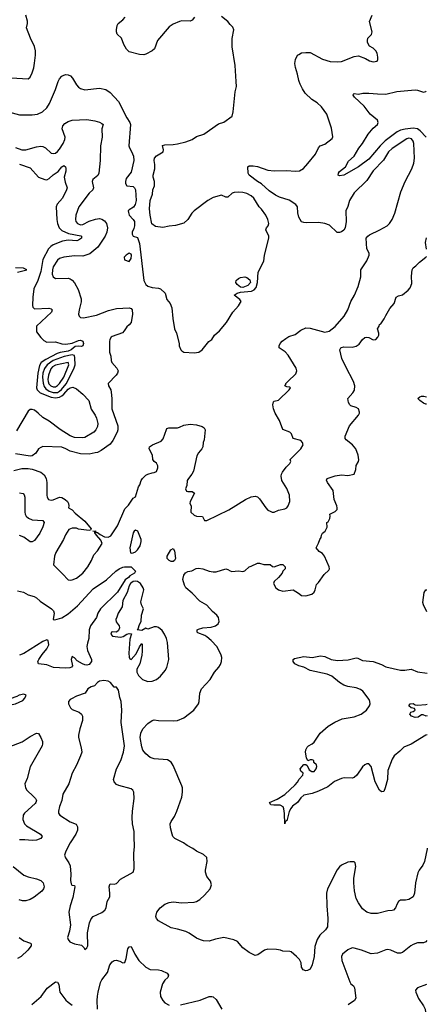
# Model space of a CAD drawing. Header units: inches. Extents: x 1173000 to 1307049, y 522583 to 678455.
# Tile 345 of 617: x 1302230 to 1306105, y 541235 to 550587. Entities that reach past the tile are written whole.
import ezdxf

# ---------------------------------------------------------------- set-up
doc = ezdxf.new("R2010")
doc.units = ezdxf.units.IN
doc.header["$MEASUREMENT"] = 0
doc.layers.add('B3504', color=7, linetype='Continuous')
doc.layers.add('B3505', color=7, linetype='Continuous')

msp = doc.modelspace()

# ---------------------------------------------------------------- linework, layer by layer
at = {"layer": 'B3504', "color": 5}
for points, elevation in [([(1301848.9, 550000), (1301849.5, 549910), (1301870, 549837.6), (1301901.6, 549810), (1301950, 549782.3), (1301990, 549766.3), (1302070.3, 549750.3), (1302160.4, 549700.4), (1302230, 549684.1), (1302350, 549682), (1302399.3, 549690), (1302448, 549712), (1302489.7, 549750), (1302512.6, 549790), (1302570, 549924), (1302592.2, 549990), (1302597.5, 550000)], 960), ([(1302174.1, 546305.9), (1302250, 546324.2), (1302310, 546324.2), (1302350, 546318.9), (1302430, 546289), (1302463.1, 546263.1), (1302482.4, 546230), (1302488.2, 546190), (1302489, 546069), (1302492.2, 546050), (1302505.5, 546030), (1302530, 546023.6), (1302550, 546026.9), (1302610, 546051.1), (1302630, 546049.2), (1302662.3, 546030), (1302685.3, 546010), (1302693.7, 545990), (1302698.8, 545970), (1302694, 545950), (1302730, 545930.7), (1302758.6, 545898.6), (1302850, 545823.8), (1302911.3, 545750), (1302902, 545738), (1302890, 545735.3), (1302790, 545748), (1302770, 545758), (1302730, 545758), (1302696, 545744), (1302664.9, 545695.1), (1302646.8, 545650), (1302574.2, 545525.8), (1302560.5, 545490), (1302550.8, 545410), (1302651.6, 545311.6), (1302678, 545278), (1302690, 545267.7), (1302710, 545263), (1302730, 545266), (1302770, 545281.6), (1302830, 545328.9), (1302879.3, 545390), (1302914.5, 545450), (1302936, 545504), (1302970, 545541), (1303013.2, 545610), (1303003.1, 545643.1), (1302959, 545690), (1302946, 545714), (1302946, 545726), (1302926, 545730), (1302950, 545730.4), (1302952.7, 545712.7), (1302962, 545718), (1302970, 545716.3), (1302996.1, 545696.1), (1303035.3, 545675.3), (1303070, 545671.7), (1303096, 545684), (1303161.7, 545778.3), (1303230, 545941), (1303264.5, 545975.5), (1303310, 546042), (1303330, 546054), (1303359, 546150), (1303373.2, 546170), (1303386, 546210), (1303399.3, 546230), (1303430, 546261), (1303449.3, 546270.7), (1303490, 546283), (1303510, 546284.4), (1303530, 546295.5), (1303544, 546330), (1303543.5, 546350), (1303530, 546375.1), (1303509.2, 546390), (1303496, 546410), (1303493.2, 546450), (1303461.2, 546510), (1303465.2, 546530), (1303494, 546550), (1303576.6, 546583.4), (1303593.6, 546606.4), (1303624.9, 546695.1), (1303630, 546702.4), (1303649, 546710), (1303730, 546710.4), (1303750, 546715.8), (1303790, 546736.5), (1303850, 546744.4), (1303910, 546738.3), (1303963.4, 546723.4), (1303982.4, 546710), (1303992, 546692), (1303984.4, 546595.6), (1303974.8, 546570), (1303970.5, 546529.5), (1303962.8, 546510), (1303930, 546473.2), (1303915.6, 546444.4), (1303881.8, 546298.2), (1303866.9, 546270), (1303833.4, 546230), (1303822.6, 546210), (1303818, 546162), (1303807.4, 546130), (1303816, 546110), (1303830, 546104.4), (1303870, 546104.9), (1303893, 546090), (1303850.4, 546010), (1303848.2, 545990), (1303859.1, 545970), (1303857.3, 545910), (1303890, 545881), (1303910.6, 545870.6), (1303966.8, 545866.8), (1303986, 545830), (1304010, 545828.4), (1304219.6, 545930), (1304375.6, 546030), (1304430, 546053.2), (1304470, 546060.3), (1304490, 546054.6), (1304510, 546035.3), (1304568.7, 545948.7), (1304590, 545928.9), (1304610, 545917.6), (1304630, 545910.5), (1304650, 545910.6), (1304691.1, 545928.9), (1304750, 545941.3), (1304770, 545950.6), (1304783.6, 545970), (1304797.6, 546010), (1304796.3, 546070), (1304770, 546135.1), (1304723, 546210), (1304715.8, 546250), (1304719.7, 546270), (1304728.4, 546290), (1304762.6, 546337.4), (1304799.3, 546370), (1304808, 546390), (1304802, 546410), (1304902.9, 546510), (1304925.2, 546550), (1304919, 546570), (1304902, 546590), (1304829.7, 546609.7), (1304812.5, 546652.5), (1304799.3, 546670), (1304730, 546694.5), (1304700, 546780), (1304659.6, 546850), (1304642.8, 546890), (1304635.8, 546930), (1304642.5, 546957.5), (1304650, 546963.8), (1304690, 546974), (1304791.8, 547070), (1304804, 547090), (1304797, 547097), (1304770, 547100.9), (1304749.5, 547110), (1304758.8, 547121.2), (1304759.7, 547130), (1304778, 547150), (1304856, 547224), (1304864.9, 547250), (1304857.8, 547277.8), (1304781.7, 547401.7), (1304753, 547433), (1304696.2, 547470), (1304695.9, 547490), (1304706, 547510), (1304726.7, 547533.3), (1304761.3, 547558.7), (1304790, 547576.2), (1304850, 547595.2), (1304903.5, 547636.5), (1304950, 547659.4), (1304990, 547657.3), (1305130, 547620.1), (1305172.5, 547627.5), (1305230, 547672.4), (1305314, 547770), (1305347.8, 547830), (1305376.9, 547910), (1305411.6, 547970), (1305446.1, 548053.9), (1305474.2, 548145.8), (1305474, 548210), (1305530, 548296), (1305553, 548350), (1305551.6, 548370), (1305529.4, 548410), (1305525.1, 548510), (1305538, 548530), (1305556.8, 548543.2), (1305654.5, 548590), (1305722, 548630), (1305745.1, 548650), (1305771.5, 548690), (1305794.7, 548750), (1305852.1, 548950), (1305893.1, 549050), (1305957.7, 549170), (1305977.6, 549222.4), (1305984.5, 549270), (1305976.1, 549410), (1305970, 549433), (1305954.5, 549454.5), (1305930, 549460.6), (1305910, 549456.1), (1305770, 549363.5), (1305735.8, 549330), (1305687.8, 549252.2), (1305591.4, 549150), (1305530, 549059.7), (1305410, 548941.7), (1305363.8, 548870), (1305349.1, 548810.9), (1305328.8, 548770), (1305333.7, 548670), (1305322.4, 548610), (1305310, 548587), (1305290, 548572), (1305270, 548565.1), (1305246.9, 548566.9), (1305173.7, 548633.7), (1305131.8, 548651.8), (1305070, 548659.7), (1304956.6, 548656.6), (1304930, 548659.5), (1304907.9, 548667.9), (1304884.5, 548710), (1304873.4, 548753.4), (1304869.6, 548810), (1304854, 548830), (1304791.1, 548871.1), (1304700.5, 548900.5), (1304661, 548921), (1304602.2, 548962.2), (1304530, 549028.6), (1304490, 549050.8), (1304411.6, 549110), (1304402, 549130), (1304399, 549190), (1304410, 549198.8), (1304450, 549198.7), (1304490, 549191.3), (1304590, 549158.8), (1304650, 549151), (1304770, 549153.4), (1304850, 549146.8), (1304890, 549152.4), (1304927.4, 549172.6), (1304970, 549219.5), (1305041.1, 549310), (1305070, 549371), (1305085.2, 549390), (1305130, 549403.8), (1305201.2, 549458.8), (1305207.2, 549472.8), (1305194.7, 549554.7), (1305149.7, 549690), (1305099.8, 549759.8), (1305056.3, 549796.3), (1305007.8, 549827.8), (1304945.1, 549890), (1304917, 549930), (1304894.8, 549974.8), (1304886.1, 550000)], 940), ([(1302750.3, 550000), (1302770, 549968.2), (1302790, 549946.4), (1302810, 549934), (1302850, 549921.3), (1302990, 549934.9), (1303050, 549923.8), (1303090, 549896.4), (1303168.5, 549808.5), (1303250, 549653), (1303278.3, 549610), (1303284, 549590), (1303268.2, 549390), (1303273, 549370), (1303294.4, 549334.4), (1303311.7, 549291.7), (1303314.9, 549250), (1303290, 549138), (1303242.7, 549077.3), (1303235.8, 549050), (1303236.9, 549030), (1303250, 549008), (1303310, 549001.7), (1303322.6, 548990), (1303330.3, 548970), (1303337, 548870), (1303328.9, 548831.1), (1303313.1, 548806.9), (1303270, 548782), (1303262.6, 548770), (1303263.6, 548756.4), (1303272.2, 548730), (1303310.3, 548690.3), (1303320.4, 548670), (1303321.6, 548630), (1303315.9, 548604.1), (1303298.8, 548570), (1303301, 548550), (1303310, 548532), (1303350, 548518), (1303370, 548462), (1303410.1, 548110), (1303428.9, 548070), (1303450, 548056.4), (1303490, 548044), (1303550, 548037.7), (1303570, 548030.2), (1303612.4, 547990), (1303627.7, 547930), (1303661, 547890), (1303678, 547850), (1303686.8, 547750), (1303702.8, 547650), (1303721, 547610), (1303746, 547510), (1303746, 547490), (1303761, 547450), (1303770, 547441), (1303790, 547429.1), (1303890, 547423.6), (1303934, 547430), (1303964, 547450), (1304029.3, 547530.7), (1304055.3, 547550), (1304082, 547590), (1304129, 547630), (1304195.3, 547710), (1304255.3, 547810), (1304308.7, 547870), (1304330, 547902), (1304334, 547910), (1304322, 547930), (1304269.3, 547970.7), (1304298, 547990), (1304330, 547997.1), (1304433.3, 548006.7), (1304460.2, 548019.8), (1304478.3, 548041.7), (1304492.1, 548090), (1304498, 548190), (1304550, 548292), (1304558.3, 548350), (1304599.7, 548510), (1304599.7, 548530), (1304571.2, 548590), (1304576.9, 548610), (1304591.5, 548630), (1304598.3, 548650), (1304589.8, 548689.8), (1304571.1, 548730), (1304530, 548787.3), (1304507.6, 548810), (1304455.6, 548890), (1304430, 548915.1), (1304390, 548936.9), (1304350, 548946.6), (1304310, 548949.6), (1304270, 548946), (1304250, 548938), (1304210, 548899.5), (1304190, 548899.5), (1304150, 548920.7), (1304070, 548897.6), (1304018.8, 548870), (1303887.3, 548770), (1303867.3, 548750), (1303830, 548689.2), (1303790, 548655.1), (1303710, 548631.5), (1303650, 548626), (1303590, 548612.8), (1303522.7, 548622.7), (1303487, 548647), (1303469.2, 548730), (1303462.7, 548790), (1303469.5, 548870.5), (1303492.1, 548927.9), (1303495.1, 548970), (1303512, 549010), (1303511.5, 549050), (1303500.7, 549090), (1303500.7, 549110), (1303516.2, 549170), (1303516.2, 549210), (1303509.5, 549250), (1303512, 549270), (1303530, 549293), (1303592.7, 549330), (1303596, 549350), (1303589.2, 549390.8), (1303610, 549398.8), (1303690, 549400.4), (1303730, 549406.4), (1303810, 549426.4), (1303869, 549450), (1303910, 549476.4), (1303979.2, 549500.8), (1304121.6, 549598.4), (1304170, 549614.8), (1304250, 549671.3), (1304260.5, 549710), (1304278.9, 549901.1), (1304291.9, 549951.9), (1304288.9, 550000)], 960), ([(1306094.4, 549469.9), (1306037.4, 549530), (1306010.6, 549550), (1305970, 549556.1), (1305893.7, 549546.3), (1305850, 549535.8), (1305818.3, 549521.7), (1305705.5, 549434.5), (1305656.4, 549390), (1305550, 549262.6), (1305450, 549187.7), (1305310, 549111.1), (1305270, 549102.9), (1305257.2, 549110), (1305259.7, 549130), (1305270, 549143.8), (1305328.4, 549190), (1305356.8, 549243.2), (1305408.3, 549291.7), (1305454.7, 549365.3), (1305490, 549411.4), (1305541.9, 549498.1), (1305590, 549555.5), (1305630.8, 549590), (1305636.4, 549610), (1305632.6, 549632.6), (1305560.7, 549690), (1305506, 549766), (1305414, 549850), (1305399, 549870), (1305402, 549878), (1305410, 549884.7), (1305450, 549880.7), (1305491.1, 549888.9), (1305550, 549890.2), (1305630, 549881.3), (1305710, 549880.1), (1305815.7, 549904.3), (1305990, 549918.8), (1306010, 549917.2), (1306070, 549898.4), (1306090, 549904.7), (1306093.8, 549909.1)], 920), ([(1302190, 549372.4), (1302250, 549351.3), (1302290, 549350.2), (1302390, 549379.6), (1302430, 549385.3), (1302450, 549383.7), (1302475.5, 549370), (1302530, 549319.5), (1302550, 549314.3), (1302570, 549320.2), (1302590, 549334.2), (1302610, 549357.8), (1302643.8, 549410), (1302660.5, 549450), (1302662.5, 549470), (1302634.3, 549550), (1302640.5, 549579.5), (1302658, 549602), (1302690, 549619.5), (1302730, 549631.8), (1302870, 549637.2), (1302945.3, 549625.3), (1302990, 549612.8), (1303010, 549601.6), (1303023, 549590), (1303010.4, 549549.6), (1303014.4, 549470), (1302999.8, 549390), (1302995.6, 549250), (1302984.2, 549130), (1302972.4, 549107.6), (1302926.3, 549070), (1302921.5, 549058.5), (1302918.5, 549050), (1302930.7, 548990), (1302924.9, 548970), (1302890, 548939.7), (1302791.1, 548810), (1302765, 548730), (1302760.6, 548690), (1302765, 548670), (1302779, 548650), (1302810, 548638.8), (1302830, 548642.7), (1302890, 548672.2), (1302950, 548692.6), (1302990, 548697.5), (1303011.7, 548691.7), (1303037, 548677), (1303055.6, 548650), (1303064.7, 548610), (1303060.2, 548570), (1303042.4, 548530), (1302972.6, 548427.4), (1302898.6, 548361.4), (1302830, 548339.8), (1302750, 548343.6), (1302649.5, 548329.5), (1302610, 548318.7), (1302590, 548303), (1302550, 548239.6), (1302542.2, 548210), (1302540.3, 548170), (1302550, 548142.8), (1302570, 548127.7), (1302690.4, 548130.4), (1302710, 548125.5), (1302730, 548113.4), (1302750, 548087.7), (1302785.2, 548025.2), (1302814.3, 547934.3), (1302814.3, 547905.7), (1302795.3, 547830), (1302790.5, 547790.5), (1302794.8, 547770), (1302810, 547757.3), (1302836.3, 547756.3), (1302961.3, 547778.7), (1303074.9, 547825.1), (1303150, 547843.5), (1303270, 547850.9), (1303290, 547842), (1303298.8, 547830), (1303303.9, 547790), (1303290, 547709.6), (1303272, 547688), (1303248.8, 547670), (1303223.7, 547630), (1303207.3, 547612.7), (1303110, 547577.4), (1303100.3, 547570), (1303087.2, 547550), (1303084.2, 547530), (1303082.8, 547430), (1303096.3, 547390), (1303099.3, 547350), (1303106, 547330), (1303155.3, 547275.3), (1303165.3, 547250), (1303161.1, 547230), (1303147, 547210), (1303070.5, 547130), (1303074.4, 547110), (1303097.1, 547070), (1303100.5, 547050), (1303106.7, 546990), (1303107.2, 546890), (1303162, 546730), (1303162, 546690), (1303156.3, 546670), (1303117.3, 546590), (1303090, 546555.3), (1303004, 546496), (1302970, 546477.2), (1302948, 546472), (1302890, 546461.3), (1302810, 546461.8), (1302710, 546488.8), (1302670, 546511.8), (1302630, 546526), (1302450, 546531.6), (1302430, 546524.5), (1302410.7, 546510), (1302385.5, 546470), (1302350, 546442.9), (1302330, 546440.7), (1302190, 546464.2)], 940), ([(1302230, 549214), (1302330, 549180.3), (1302410, 549090.5), (1302470, 549068), (1302490, 549066.4), (1302510, 549077.1), (1302550, 549112.4), (1302596.4, 549143.6), (1302630, 549187.7), (1302650, 549203), (1302664.9, 549190), (1302670, 549172), (1302670, 549148), (1302654, 549090), (1302662.5, 549042.5), (1302680.7, 548990), (1302675.5, 548970), (1302636.9, 548890), (1302586.7, 548833.3), (1302577.5, 548810), (1302582.7, 548690), (1302589.4, 548650), (1302605.2, 548610), (1302630, 548585), (1302694.5, 548554.5), (1302813.2, 548533.2), (1302819.1, 548530), (1302816.4, 548510), (1302790, 548491.1), (1302773.3, 548486.7), (1302690, 548493.9), (1302636.5, 548483.5), (1302550, 548449.2), (1302526.6, 548433.4), (1302505.2, 548410), (1302450.1, 548309.9), (1302430, 548193.7), (1302401.5, 548110), (1302365.9, 548030), (1302354.8, 547950), (1302352.3, 547872.3), (1302356.9, 547856.9), (1302370, 547841.2), (1302506.3, 547846.3), (1302530, 547840.4), (1302539.5, 547830), (1302531.8, 547810), (1302390, 547675.1), (1302390, 547622), (1302430, 547568.2), (1302458.5, 547538.5), (1302490, 547524.4), (1302570, 547525.4), (1302630, 547508.5), (1302670, 547503.2), (1302730, 547512.9), (1302790, 547540.2), (1302810, 547542.2), (1302831.7, 547531.7), (1302837.8, 547510), (1302830, 547487.6), (1302817.1, 547482.9), (1302786.1, 547486.1), (1302757.5, 547482.5), (1302718.3, 547450), (1302690, 547437), (1302615.5, 547424.5), (1302585.5, 547414.5), (1302479.7, 547360.3), (1302436, 547330), (1302418.9, 547301.1), (1302402, 547230), (1302391.8, 547090), (1302395.2, 547070), (1302423.8, 547043.8), (1302530, 547001.5), (1302570, 546994.9), (1302610, 547002.5), (1302630, 547012.8), (1302650.5, 547029.5), (1302690, 547076.2), (1302710, 547091.1), (1302736.5, 547096.5), (1302770, 547082), (1302830, 547031), (1302888.2, 546968.2), (1302910, 546886.5), (1302949.2, 546829.2), (1302961.1, 546801.1), (1302972.6, 546752.6), (1302970, 546722.6), (1302954.4, 546690), (1302935.7, 546670), (1302850, 546618.5), (1302830, 546613.7), (1302750, 546619.6), (1302710, 546633.3), (1302614.6, 546694.6), (1302510, 546772.2), (1302450, 546808.4), (1302406.7, 546850), (1302370, 546877.1), (1302350, 546884.3), (1302330, 546884.2), (1302310, 546869.9), (1302198.6, 546681.4)], 920), ([(1306096.1, 548408), (1306086.3, 548470), (1306095.9, 548514.2)], 920), ([(1306104.8, 542716.9), (1306102.4, 542710), (1306078.7, 542590), (1306062.5, 542557.5), (1306026.4, 542510), (1306015.8, 542484.2), (1305991.6, 542388.4), (1305984.4, 542290), (1305970, 542256), (1305930, 542229.5), (1305896.7, 542223.3), (1305850, 542223.7), (1305830, 542212), (1305817.1, 542190), (1305803, 542150), (1305784.7, 542130), (1305770, 542124.5), (1305730, 542122.9), (1305630, 542098), (1305570, 542096), (1305530, 542109.2), (1305490, 542142.7), (1305450, 542198), (1305430, 542239), (1305413.4, 542313.4), (1305405.7, 542390), (1305407, 542433), (1305424.1, 542544.1), (1305418.4, 542578.4), (1305409.3, 542589.3), (1305370, 542589.5), (1305350, 542584.5), (1305290, 542556), (1305270, 542541.2), (1305247.7, 542512.3), (1305156.4, 542330), (1305146.7, 542290), (1305148.8, 542170), (1305160.3, 542050), (1305155.3, 541970), (1305138, 541942), (1305083.7, 541890), (1305058, 541850), (1305036.2, 541783.8), (1305030.3, 541689.7), (1305010.5, 541610), (1304990.6, 541570), (1304965.2, 541554.8), (1304950, 541552.3), (1304923.5, 541563.5), (1304910, 541588.7), (1304905.1, 541630), (1304890, 541660.9), (1304862.7, 541690), (1304810, 541733.2), (1304797.5, 541737.5), (1304730, 541740.9), (1304708, 541750), (1304670, 541756.2), (1304590, 541757), (1304558, 541750), (1304495.3, 541704.7), (1304470, 541699), (1304410, 541726.6), (1304350, 541769.6), (1304300.9, 541830), (1304267.2, 541847.2), (1304170, 541868), (1304090, 541854), (1304030, 541834.7), (1303978.3, 541838.3), (1303950, 541845.6), (1303910, 541863.6), (1303840.9, 541910), (1303810, 541925.1), (1303730, 541949.7), (1303670, 541962.6), (1303550, 542026.6), (1303529.4, 542050), (1303523.7, 542070), (1303534.5, 542110), (1303566.3, 542150), (1303610, 542185.3), (1303650, 542201.1), (1303690, 542207), (1303770, 542199.6), (1303890, 542206), (1303910, 542212), (1303943.7, 542230), (1303987, 542270), (1304039.3, 542330), (1304054.5, 542370), (1304043.6, 542403.6), (1304009.2, 542450), (1303996, 542490), (1303995.1, 542510), (1304012.7, 542590), (1304009, 542630), (1303978.4, 542658.4), (1303910, 542687.8), (1303875.9, 542715.9), (1303823.3, 542743.3), (1303789, 542770), (1303706, 542810), (1303687, 542830), (1303678.4, 542850), (1303663.6, 542910), (1303662, 542950), (1303669.4, 542970), (1303701.2, 543018.8), (1303723.7, 543070), (1303770, 543202), (1303779.5, 543250), (1303778, 543290), (1303772.4, 543310), (1303690, 543503.7), (1303670, 543534), (1303635.3, 543555.3), (1303510, 543565.4), (1303470, 543577.6), (1303430, 543613.3), (1303402.2, 543650), (1303390, 543681.2), (1303374, 543770), (1303380.4, 543810), (1303402.4, 543850), (1303450, 543903), (1303488.2, 543931.8), (1303510, 543935.3), (1303550.2, 543930.2), (1303690, 543928.2), (1303730, 543931.7), (1303790, 543957), (1303885.1, 544030), (1303929.6, 544090), (1303935.6, 544110), (1303944.2, 544190), (1303959.5, 544230), (1304039.8, 544320.2), (1304083.5, 544390), (1304123.1, 544436.9), (1304138.2, 544461.8), (1304148.2, 544490), (1304151.3, 544530), (1304146.3, 544550), (1304106, 544630), (1304051.1, 544690), (1304010, 544723.8), (1303990, 544737.2), (1303924.4, 544764.4), (1303918, 544770), (1303916, 544790), (1303930, 544799.3), (1303970.9, 544809.1), (1304050, 544816.9), (1304091.5, 544830), (1304117.6, 544850), (1304126.8, 544870), (1304119.1, 544910), (1304105.6, 544930), (1304064.4, 544964.4), (1304010, 545025.4), (1303944.1, 545064.1), (1303870, 545139.5), (1303810.8, 545190.8), (1303796.7, 545216.7), (1303781, 545270), (1303789.9, 545310.1), (1303806, 545334), (1303830, 545346.5), (1303867.1, 545352.9), (1303907.2, 545372.8), (1303930, 545375.8), (1303971.9, 545371.9), (1304030, 545350.2), (1304070, 545341.5), (1304096.9, 545343.1), (1304190, 545370.6), (1304210, 545366), (1304230.7, 545350.7), (1304246, 545346), (1304310, 545350.6), (1304350, 545346.8), (1304370, 545351), (1304410, 545391), (1304430, 545396), (1304490, 545424.7), (1304510, 545424.7), (1304550, 545412), (1304610, 545412), (1304632, 545392), (1304650, 545391.3), (1304710, 545411.3), (1304730, 545411.3), (1304754, 545390), (1304754, 545370), (1304731.6, 545348.4), (1304724.7, 545330), (1304690.6, 545289.4), (1304650.7, 545249.3), (1304644, 545230), (1304664, 545190), (1304691.3, 545170), (1304730, 545159.1), (1304830, 545171), (1304881, 545141), (1304910, 545118), (1304950, 545114), (1305008.2, 545131.8), (1305029.4, 545150), (1305038.4, 545170), (1305050, 545222), (1305070, 545242), (1305123.2, 545316.8), (1305170, 545358), (1305176, 545370), (1305173.2, 545390), (1305129, 545490), (1305110, 545515.3), (1305076.4, 545536.4), (1305048, 545570), (1305070, 545614), (1305082, 545650), (1305095.3, 545670), (1305098, 545690), (1305108.7, 545710), (1305132.5, 545727.5), (1305152.9, 545767.1), (1305149, 545810), (1305161.2, 545818.8), (1305179, 545850), (1305182, 545870), (1305178, 545890), (1305230, 545914), (1305247, 545933), (1305249.5, 545950), (1305245.1, 545970), (1305219.1, 546030), (1305210, 546114), (1305156, 546190), (1305147.2, 546212.8), (1305154, 546230), (1305230, 546254.9), (1305290, 546264.9), (1305350, 546258), (1305408.9, 546271.1), (1305425.6, 546314.4), (1305430, 546352), (1305449.3, 546390), (1305453.1, 546406.9), (1305447, 546450), (1305426, 546510), (1305394, 546550), (1305334.9, 546594.9), (1305323, 546610), (1305324, 546630), (1305364.7, 546730), (1305449.6, 546830), (1305460.7, 546850), (1305460.2, 546860.2), (1305449.2, 546890), (1305430, 546902), (1305379.1, 546919.1), (1305368.2, 546928.2), (1305356.9, 546950), (1305349.8, 546990), (1305397.3, 547042.7), (1305413.1, 547066.9), (1305417.4, 547110), (1305404, 547150), (1305329.5, 547290), (1305293.2, 547370), (1305274.8, 547450), (1305283.1, 547470), (1305290, 547474.3), (1305310, 547478.3), (1305390, 547475.3), (1305430, 547484.2), (1305456.4, 547503.6), (1305490, 547550.4), (1305510, 547568.5), (1305530, 547572.2), (1305547.4, 547567.4), (1305590, 547544.4), (1305616, 547550), (1305634.5, 547570), (1305643.7, 547590), (1305645.2, 547610), (1305630, 547651.3), (1305645.8, 547674.2), (1305650, 547690.7), (1305661.5, 547698.5), (1305695.1, 547744.9), (1305710, 547778), (1305750, 547842), (1305789.5, 547890.5), (1305809.5, 547950), (1305830, 547964.9), (1305870, 547974.8), (1305922.6, 548017.4), (1305941.4, 548038.6), (1305957.7, 548082.3), (1305955.6, 548150), (1305960.9, 548210), (1305969.4, 548230), (1305996, 548250), (1306030, 548284.9), (1306089.2, 548330), (1306096.2, 548338.7)], 920), ([(1302210, 548189.5), (1302296.9, 548210), (1302267, 548227), (1302190, 548230.9)], 920), ([(1306098.3, 546934.2), (1306090, 546935.2), (1306070, 546943.9), (1306033.8, 546970), (1306015.4, 546990), (1306034.3, 547005.7), (1306050, 547011.6), (1306072, 547012), (1306098.2, 547005.5)], 880), ([(1302230, 546093.6), (1302265.1, 546085.1), (1302274.2, 546074.2), (1302280.7, 546050), (1302278.8, 545910), (1302282.4, 545890), (1302292.6, 545872.6), (1302313.2, 545853.2), (1302350, 545836.2), (1302448.9, 545828.9), (1302463.1, 545810), (1302451.7, 545770), (1302420.5, 545710), (1302370, 545639.8), (1302350, 545627), (1302330, 545628), (1302270, 545673.1), (1302230, 545687.3)], 920), ([(1302210, 545162), (1302266, 545150), (1302310, 545123.1), (1302369, 545109), (1302390, 545097), (1302424.8, 545064.8), (1302534, 544990), (1302552, 544972), (1302557.4, 544950), (1302548.2, 544890), (1302564.9, 544884.9), (1302630, 544904.2), (1302690, 544942), (1302780.4, 545019.6), (1302930, 545180.2), (1303054.5, 545265.5), (1303145.7, 545350), (1303174.5, 545370), (1303210, 545386.7), (1303228, 545390), (1303290.4, 545390.4), (1303331, 545350), (1303321, 545330), (1303276.3, 545303.7), (1303265.7, 545290), (1303234.3, 545265.7), (1303159.8, 545150), (1302998.4, 544990), (1302972.9, 544950), (1302960.3, 544910), (1302903.5, 544830), (1302890.2, 544790), (1302888.9, 544710), (1302873.6, 544666.4), (1302868, 544632), (1302875.2, 544595.2), (1302913.8, 544510), (1302913.7, 544490), (1302890, 544463.7), (1302870, 544457), (1302850, 544458.5), (1302827.3, 544467.3), (1302778.1, 544498.1), (1302750, 544525.3), (1302730, 544537.6), (1302720.7, 544510), (1302731.3, 544450), (1302722, 544438), (1302706, 544430), (1302666.2, 544426.2), (1302553.1, 544433.1), (1302490, 544458.7), (1302409.8, 544469.8), (1302402.6, 544490), (1302412, 544510), (1302443.4, 544556.6), (1302487.8, 544610), (1302509, 544650), (1302502, 544690), (1302490, 544697.2), (1302450, 544680.7), (1302270, 544566), (1302230, 544552)], 920), ([(1306101.4, 544963.9), (1306067, 545030), (1306063.7, 545050), (1306074.8, 545145.2), (1306089.6, 545170.4), (1306101, 545172.5)], 880), ([(1306103.2, 543794), (1306090.4, 543790), (1305950, 543705.1), (1305881.4, 543678.6), (1305842.5, 543637.5), (1305790, 543595.6), (1305770, 543562.9), (1305730, 543456), (1305725, 543370), (1305704.7, 543290), (1305690, 543256.2), (1305670, 543253.6), (1305649.7, 543270), (1305607.9, 543347.9), (1305570, 543492), (1305550, 543517.4), (1305530, 543517.7), (1305510, 543508.3), (1305490, 543489.7), (1305436, 543410), (1305410.1, 543389.9), (1305390, 543383.6), (1305315.2, 543384.8), (1305290, 543378.8), (1305223, 543350), (1305159.4, 543300.6), (1305070, 543257.7), (1305010, 543237.2), (1304930, 543220.4), (1304903.1, 543196.9), (1304870, 543152.6), (1304823.5, 543116.5), (1304806, 543094), (1304792.5, 543067.5), (1304770, 542977.2), (1304762.8, 542977.2), (1304753, 542967), (1304750, 542948.7), (1304746.6, 543046.6), (1304741.5, 543090), (1304734.7, 543110), (1304704.8, 543124.8), (1304645.2, 543125.2), (1304617.2, 543130), (1304606, 543150), (1304678.1, 543181.9), (1304751.3, 543228.7), (1304850, 543320.7), (1304870, 543344.7), (1304885.7, 543374.3), (1304922, 543410), (1304924, 543430), (1304902, 543450), (1304895.3, 543470), (1304930, 543511.3), (1304950, 543514), (1304963.6, 543503.6), (1304983, 543463), (1305005.7, 543445.7), (1305030, 543447.2), (1305049.4, 543470), (1305054, 543494), (1305050, 543508), (1305026, 543530), (1305026, 543550), (1305010, 543558), (1304990, 543558), (1304968, 543548), (1304955.3, 543575.3), (1304946.6, 543630), (1304950, 543652), (1304962, 543678), (1304974, 543690), (1305011.3, 543708.7), (1305030, 543724), (1305086, 543810), (1305163.3, 543876.7), (1305225.2, 543914.8), (1305295.2, 543944.8), (1305410, 543966.4), (1305475.1, 543990), (1305526, 544030), (1305554.5, 544070), (1305560.3, 544090), (1305558.9, 544110), (1305551.3, 544130), (1305491.1, 544210), (1305470, 544225.8), (1305430, 544240.2), (1305350, 544252.7), (1305310, 544266.3), (1305271.1, 544290), (1305198.3, 544350), (1305151.5, 544371.5), (1304990, 544404.5), (1304930, 544436.2), (1304885.1, 544450), (1304846.6, 544470), (1304829.2, 544490), (1304828.7, 544510), (1304841.5, 544518.5), (1304930, 544537.4), (1305010, 544530.3), (1305090, 544545.3), (1305130, 544536.9), (1305190.2, 544510.2), (1305250, 544501), (1305353.3, 544506.7), (1305430, 544524.4), (1305443.4, 544523.4), (1305490, 544500.9), (1305590, 544490.3), (1305670, 544463.6), (1305710, 544440.8), (1305849.2, 544409.2), (1305890, 544407.6), (1305950, 544417), (1306011.5, 544391.5), (1306102.3, 544380.5)], 880), ([(1306102.9, 543975.5), (1306092.9, 543972.9), (1306064.7, 543984.7), (1306050, 543982.7), (1306017.3, 543962.7), (1305990, 543958.3), (1305953.2, 543970), (1305939, 543990), (1305949, 544010), (1305970, 544015.8), (1305989.5, 544030), (1305983.7, 544043.7), (1305950, 544051.8), (1305928.1, 544068.1), (1305940.9, 544090), (1305970, 544092.3), (1305990, 544080.5), (1306010, 544076.4), (1306090, 544081.3), (1306102.7, 544086.8)], 860), ([(1302130, 543679.1), (1302252.9, 543727.1), (1302330, 543778.7), (1302390, 543810.4), (1302410, 543807.3), (1302431.3, 543770), (1302446.7, 543730), (1302448.5, 543710), (1302443.1, 543690), (1302331, 543490), (1302300.2, 543379.8), (1302279.3, 543330), (1302284.9, 543290), (1302296.9, 543270), (1302363.2, 543210), (1302380.9, 543190), (1302390.1, 543169.9), (1302385, 543150), (1302377.7, 543142.3), (1302275.5, 543050), (1302264.3, 543030), (1302259.7, 542990), (1302277.5, 542950), (1302295.5, 542930), (1302428.7, 542850), (1302443.1, 542830), (1302433, 542810), (1302390, 542795), (1302350, 542791.3), (1302277.9, 542797.9), (1302230, 542796.4)], 920), ([(1302170, 542543.2), (1302270, 542462), (1302310, 542446), (1302390, 542427.8), (1302432, 542410), (1302454.6, 542390), (1302463.9, 542350), (1302457.6, 542330), (1302440.2, 542310), (1302368.5, 542251.5), (1302330, 542228.7), (1302290, 542217.6), (1302257.8, 542217.8), (1302226.1, 542226.1)], 920), ([(1302224.7, 541870), (1302270, 541837.2), (1302334.7, 541814.7), (1302338.7, 541810), (1302338.5, 541790), (1302307.1, 541750), (1302244.9, 541690), (1302210, 541668.9)], 920), ([(1302971.3, 541190), (1302968.2, 541270), (1302971.3, 541311.3), (1302976, 541350), (1302998.8, 541441.2), (1303011.7, 541468.3), (1303063.8, 541536.2), (1303088.7, 541610), (1303110, 541636.9), (1303130, 541651.4), (1303145.9, 541654.1), (1303183.7, 541643.7), (1303210, 541628.7), (1303230, 541630.7), (1303243.5, 541670), (1303258.4, 541761.6), (1303270, 541781.6), (1303290, 541782.4), (1303326.2, 541710), (1303363, 541650), (1303430, 541586.7), (1303470, 541564.9), (1303550, 541562.4), (1303576.9, 541556.9), (1303631.3, 541531.3), (1303645.5, 541510), (1303639.1, 541490), (1303610, 541464.4), (1303587.6, 541430), (1303566.4, 541350), (1303570, 541307.7), (1303590, 541270.4), (1303610, 541249), (1303650, 541225.8)], 920), ([(1306099.9, 541840.4), (1306092.2, 541827.8), (1306070, 541817.6), (1306010, 541817.4), (1305970, 541803.1), (1305948.3, 541791.7), (1305870, 541726.2), (1305850, 541719.2), (1305821.4, 541721.4), (1305759, 541750), (1305730, 541755.1), (1305710, 541751.5), (1305630, 541719.5), (1305570, 541714.7), (1305479, 541750), (1305410, 541768.4), (1305390, 541769.7), (1305348.4, 541751.6), (1305298.4, 541710), (1305288.9, 541690), (1305293.8, 541650), (1305366.9, 541446.9), (1305378, 541430), (1305402, 541410), (1305411.8, 541391.8), (1305426, 541294), (1305411.3, 541270), (1305354, 541230)], 940), ([(1302345.5, 541234.5), (1302433.7, 541310), (1302491.8, 541388.2), (1302570, 541448.5), (1302590, 541446.4), (1302601.6, 541421.6), (1302612.3, 541350), (1302670, 541274), (1302690, 541254.9), (1302730, 541227.2)], 920), ([(1306097.4, 541422.2), (1306011.3, 541390), (1305991, 541370), (1305994.8, 541350), (1306022, 541290), (1306070, 541218.8), (1306083.8, 541190), (1306092, 541130), (1306095.6, 541115.5)], 960), ([(1303758, 541230), (1303946.7, 541273.3), (1304030, 541310.3), (1304058, 541310), (1304070, 541306.4), (1304099.4, 541279.4), (1304151.8, 541190)], 920)]:
    msp.add_lwpolyline(points, dxfattribs=dict(at, elevation=elevation))
for points, elevation in [([(1303270, 548369), (1303241, 548350), (1303222, 548330), (1303225.4, 548305.4), (1303270, 548291.3), (1303290, 548318), (1303293, 548350), (1303290, 548359)], 960), ([(1304350, 548044), (1304330, 548045.1), (1304297.7, 548070), (1304283.5, 548090), (1304288.5, 548110), (1304310.5, 548129.5), (1304330, 548136.8), (1304370, 548143), (1304390, 548138.3), (1304416.6, 548116.6), (1304424.1, 548090), (1304397.6, 548062.4)], 960), ([(1302730, 547402.6), (1302653, 547387), (1302550, 547348.8), (1302491.7, 547310), (1302466.2, 547273.8), (1302451.6, 547230), (1302447.6, 547190), (1302454.1, 547134.1), (1302464.2, 547104.2), (1302480.5, 547080.5), (1302510, 547059.2), (1302550, 547045.1), (1302590, 547046.8), (1302610, 547057.4), (1302626.5, 547073.5), (1302671.1, 547128.9), (1302745.7, 547270), (1302756.4, 547310), (1302754.8, 547374.8), (1302750, 547398.4)], 940), ([(1302690, 547331.5), (1302570, 547306.6), (1302541.8, 547290), (1302525.2, 547270), (1302503.6, 547210), (1302499.2, 547170), (1302501.8, 547150), (1302508.9, 547128.9), (1302525.3, 547110), (1302550, 547099.7), (1302570, 547100.6), (1302590, 547111.1), (1302607.6, 547130), (1302650.8, 547190), (1302697.3, 547310)], 960), ([(1303330, 545738), (1303318, 545730), (1303307.6, 545712.4), (1303278.5, 545570), (1303284.3, 545524.3), (1303290, 545519.5), (1303310, 545521.7), (1303330, 545531.9), (1303350, 545550.1), (1303375.2, 545590), (1303386.2, 545630), (1303385, 545650), (1303352.9, 545730)], 940), ([(1303670, 545439.3), (1303649.9, 545450), (1303633.3, 545470), (1303632.7, 545490), (1303667.5, 545552.5), (1303690, 545563.8), (1303702.3, 545542.3), (1303710.5, 545470), (1303702.6, 545450), (1303690, 545440.4)], 920), ([(1303330, 545254.1), (1303310, 545250.5), (1303284.2, 545230), (1303270.7, 545210), (1303253.2, 545146.8), (1303209.3, 545070), (1303203.1, 545010), (1303165.8, 544950), (1303152.4, 544912.4), (1303145.7, 544890), (1303148.5, 544868.5), (1303174.8, 544830), (1303178, 544810), (1303170, 544786), (1303150, 544768), (1303113.2, 544773.2), (1303102, 544770), (1303098, 544750), (1303114, 544730), (1303190, 544721), (1303212.9, 544727.1), (1303249.1, 544750.9), (1303270, 544758), (1303292.7, 544752.7), (1303275.9, 544704.1), (1303268.3, 544568.3), (1303270.5, 544530.5), (1303277.3, 544517.3), (1303290, 544510.7), (1303337.6, 544562.4), (1303370, 544630.8), (1303390, 544661), (1303395.5, 544655.5), (1303395.6, 544590), (1303390.1, 544550), (1303372.1, 544467.9), (1303343.1, 544416.9), (1303344.2, 544390), (1303358.3, 544358.3), (1303399, 544319), (1303450, 544301.3), (1303490, 544302.6), (1303530, 544319.5), (1303569.6, 544350), (1303614.6, 544405.4), (1303630, 544434.8), (1303648, 544510), (1303636.4, 544670), (1303625.7, 544710), (1303608.3, 544750), (1303584.7, 544784.7), (1303550, 544815.1), (1303530, 544821.3), (1303510, 544818.7), (1303450, 544798), (1303430, 544808), (1303390, 544784), (1303348, 544790), (1303358, 544802), (1303370, 544842), (1303384, 544870), (1303389.6, 544930), (1303406.9, 544990), (1303388.7, 545028.7), (1303383.3, 545056.7), (1303409.6, 545170), (1303405.1, 545190), (1303378.7, 545230), (1303350.2, 545250.2)], 940), ([(1303030, 544309.7), (1302990, 544302.7), (1302970, 544292.1), (1302940.6, 544259.4), (1302910, 544249.4), (1302878.8, 544230), (1302852, 544190), (1302770, 544160.9), (1302722.9, 544137.1), (1302710.3, 544129.7), (1302695.5, 544110), (1302694, 544090), (1302712.7, 544050), (1302730, 544035.8), (1302795.5, 544010), (1302818.4, 543990), (1302828.5, 543970), (1302828.5, 543930), (1302802.4, 543850), (1302790.4, 543790), (1302790.5, 543769.5), (1302815.3, 543670), (1302820.3, 543630), (1302810, 543593.2), (1302770, 543505.2), (1302728.4, 543430), (1302696.9, 543330), (1302639.7, 543230), (1302630.3, 543169.7), (1302607.9, 543112.1), (1302598.7, 543070), (1302600.5, 543050), (1302613.4, 543030), (1302710, 542967.1), (1302766.1, 542946.1), (1302779.7, 542919.7), (1302778.4, 542890), (1302762.9, 542850), (1302710.2, 542770), (1302670.3, 542690), (1302656.3, 542650), (1302664.7, 542624.7), (1302698.3, 542578.3), (1302710.3, 542550), (1302717.4, 542470), (1302714.4, 542410), (1302718.8, 542378.8), (1302727.1, 542367.1), (1302750, 542362), (1302754.8, 542350), (1302735.3, 542250), (1302709.1, 542170.9), (1302698, 542110), (1302713.4, 541990), (1302704, 541930), (1302686, 541870), (1302691, 541850), (1302708.6, 541828.6), (1302750, 541810.6), (1302816.7, 541796.7), (1302844.7, 541770), (1302850, 541754), (1302870, 541772), (1302877.2, 541790), (1302874.8, 541914.8), (1302893.3, 542010), (1302910, 542046.8), (1302930, 542067.3), (1303012.6, 542107.4), (1303038.3, 542130), (1303051.5, 542150), (1303060.7, 542210), (1303085.9, 542254.1), (1303087.8, 542290), (1303081.7, 542350), (1303085.9, 542374.1), (1303090, 542379.1), (1303130, 542377.3), (1303150, 542382.8), (1303190, 542422.8), (1303309.4, 542490.6), (1303317.2, 542522.8), (1303315.1, 542670), (1303321.6, 542730), (1303319.7, 542830), (1303317.1, 542877.1), (1303302.4, 542950), (1303300.5, 543010), (1303301.6, 543070), (1303318.4, 543190), (1303314.5, 543250), (1303305.2, 543270), (1303290, 543280.9), (1303172.7, 543312.7), (1303150, 543322.9), (1303128.1, 543348.1), (1303122.9, 543370), (1303151.6, 543470), (1303192.8, 543550), (1303216.9, 543630), (1303226, 543690), (1303196.1, 543910), (1303200.4, 544030), (1303194.3, 544110), (1303181.6, 544150), (1303170, 544218), (1303150, 544246), (1303130, 544248), (1303093.2, 544290), (1303070, 544304.2)], 940), ([(1302270, 544180.7), (1302225.5, 544170), (1302202.7, 544157.3), (1302175.5, 544150), (1302129.2, 544130), (1302102.8, 544110), (1302098.9, 544101.1), (1302083.8, 544090), (1302083, 544083), (1302090.9, 544070.9), (1302190, 544088), (1302258.9, 544121.1), (1302278.6, 544141.4), (1302291.5, 544171.5)], 940)]:
    msp.add_lwpolyline(points, close=True, dxfattribs=dict(at, elevation=elevation))
at = {"layer": 'B3505', "color": 5}
for points, elevation in [([(1302150, 550035.5), (1302310, 550024.7), (1302330, 550042), (1302350, 550082), (1302363.7, 550130), (1302370, 550174), (1302379.5, 550250), (1302379.5, 550290), (1302371.7, 550331.7), (1302333.2, 550410), (1302295.3, 550510), (1302306, 550550), (1302306, 550574), (1302289.2, 550630)], 980), ([(1303891.2, 550610), (1303870, 550583), (1303850, 550573.6), (1303770, 550574.5), (1303750, 550569.5), (1303690, 550545.6), (1303650, 550518.4), (1303540.7, 550390), (1303511, 550310), (1303490, 550289.3), (1303430, 550259.3), (1303410, 550254), (1303370, 550257.2), (1303270, 550281.2), (1303246.2, 550306.2), (1303220.9, 550350), (1303197.2, 550410), (1303158, 550450), (1303149.7, 550469.7), (1303149.7, 550489.7), (1303155.6, 550530), (1303165.1, 550550), (1303210, 550584.9), (1303233.6, 550610)], 960), ([(1304288.9, 550000), (1304279.5, 550150), (1304248.7, 550330), (1304248.9, 550408.9), (1304266, 550490), (1304256, 550516), (1304230, 550541.2), (1304209.6, 550569.6), (1304150, 550617)], 960), ([(1304886.1, 550000), (1304882.7, 550010), (1304872.3, 550070), (1304851.6, 550131.6), (1304847, 550170), (1304851.8, 550208.2), (1304871.9, 550248.1), (1304883.3, 550256.7), (1304910, 550270.5), (1304950, 550276.4), (1304990, 550273.7), (1305110, 550211.7), (1305182, 550190), (1305250, 550187.2), (1305290, 550190.4), (1305410, 550236), (1305450, 550244.7), (1305518, 550218), (1305555.3, 550195.3), (1305590, 550186.8), (1305628.4, 550191.6), (1305635.3, 550210), (1305635.3, 550230), (1305628, 550270), (1305615.3, 550290), (1305590, 550315.3), (1305556.4, 550336.4), (1305535.3, 550370), (1305535.3, 550390), (1305538, 550410), (1305574, 550446), (1305581.2, 550470), (1305554, 550570), (1305579.5, 550630)], 940), ([(1302597.5, 550000), (1302610, 550023.8), (1302632, 550050), (1302650, 550061.1), (1302670, 550065.7), (1302690, 550064.2), (1302712, 550052), (1302731, 550031), (1302750.3, 550000)], 960)]:
    msp.add_lwpolyline(points, dxfattribs=dict(at, elevation=elevation))

doc.saveas('drawing.dxf')
